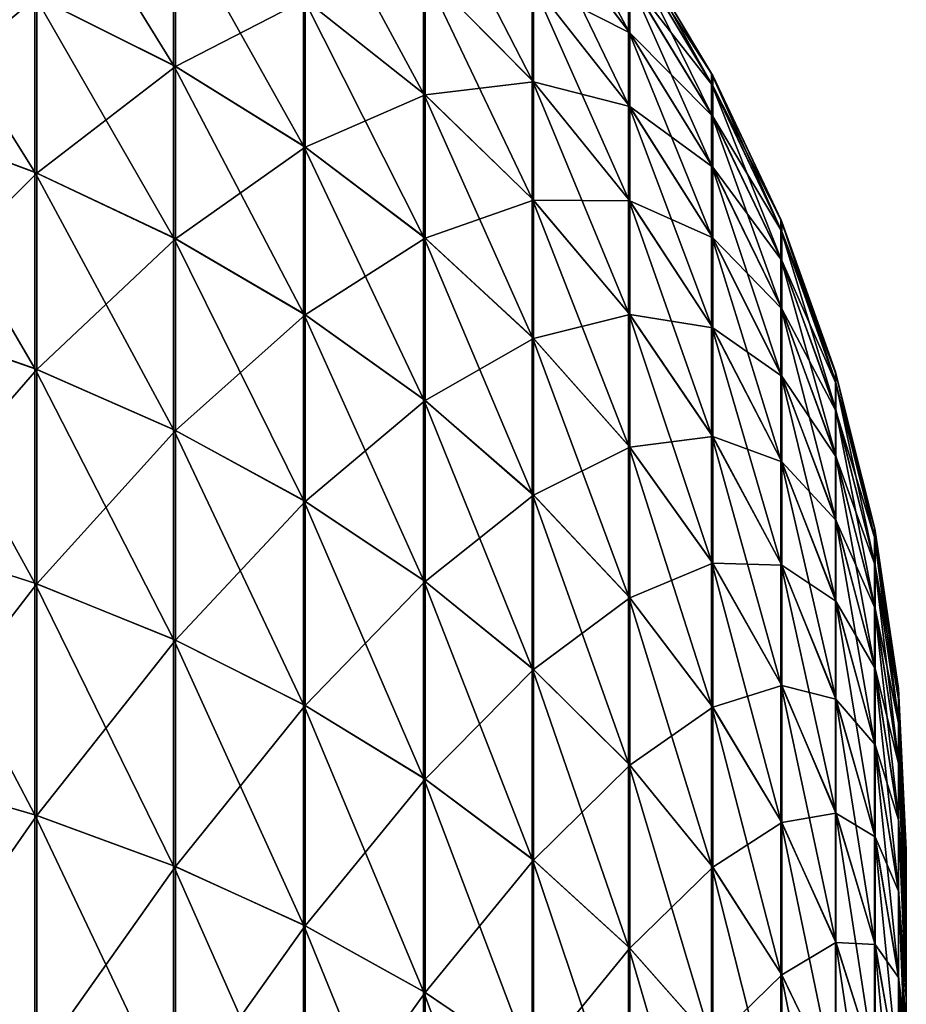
# Model space of a CAD drawing. Header units: metres. Extents: x -105 to 105, y -72 to 59.
# Tile 374 of 414: x 90.92 to 92, y 16.06 to 17.26. Entities that reach past the tile are written whole.
import ezdxf

# ---------------------------------------------------------------- set-up
doc = ezdxf.new("R2010")
doc.units = ezdxf.units.M
doc.layers.add('solid_509431_AD150_SW0001', color=7, linetype='CONTINUOUS')

msp = doc.modelspace()

# ---------------------------------------------------------------- linework, layer by layer
at = {"layer": 'solid_509431_AD150_SW0001'}
for points in [[(90.941063, 17.476713, -14.17482), (91.109673, 17.38802, -14.126826), (91.109673, 17.203457, -14.436595)], [(90.941063, 17.287886, -14.491747), (90.941063, 17.476713, -14.17482), (91.109673, 17.203457, -14.436595)], [(91.545273, 17.465496, -12.703375), (91.662392, 17.30991, -12.677412), (91.662392, 17.245275, -12.985956)], [(91.545273, 17.398188, -13.024687), (91.545273, 17.465496, -12.703375), (91.662392, 17.245275, -12.985956)], [(91.26757, 17.439318, -13.755995), (91.413239, 17.318588, -13.703039), (91.413239, 17.16926, -14.008451)], [(91.26757, 17.285204, -14.071191), (91.26757, 17.439318, -13.755995), (91.413239, 17.16926, -14.008451)], [(91.413239, 17.442175, -13.386347), (91.545273, 17.304571, -13.339102), (91.545273, 17.185354, -13.644597)], [(91.413239, 17.318588, -13.703039), (91.413239, 17.442175, -13.386347), (91.545273, 17.185354, -13.644597)], [(91.545273, 17.398188, -13.024687), (91.662392, 17.245275, -12.985956), (91.662392, 17.155378, -13.287878)], [(91.545273, 17.304571, -13.339102), (91.545273, 17.398188, -13.024687), (91.662392, 17.155378, -13.287878)], [(91.54702, 17.396166, 13.023981), (91.663918, 17.243095, 12.985219), (91.663918, 17.307713, 12.677052)], [(91.54702, 17.396166, 13.023981), (91.54702, 17.302597, 13.338268), (91.663918, 17.243095, 12.985219)], [(90.943489, 17.286669, 14.491288), (91.111954, 17.202049, 14.436003), (91.111954, 17.38661, 14.12627)], [(91.109673, 17.38802, -14.126826), (91.26757, 17.285204, -14.071191), (91.26757, 17.105585, -14.372661)], [(91.109673, 17.203457, -14.436595), (91.109673, 17.38802, -14.126826), (91.26757, 17.105585, -14.372661)], [(91.111954, 17.38661, 14.12627), (91.111954, 17.202049, 14.436003), (91.269699, 17.283606, 14.070527)], [(90.763374, 17.358057, -14.537586), (90.941063, 17.287886, -14.491747), (90.941063, 17.073532, -14.792056)], [(90.763374, 17.139679, -14.843534), (90.763374, 17.358057, -14.537586), (90.941063, 17.073532, -14.792056)], [(90.765907, 17.357042, 14.537265), (90.765907, 17.138643, 14.843153), (90.943489, 17.286669, 14.491288)], [(91.763474, 17.193485, -12.050002), (91.662392, 17.361958, -12.050002), (91.663918, 17.359671, 12.05)], [(91.763474, 17.181002, -12.350688), (91.662392, 17.361958, -12.050002), (91.763474, 17.193485, -12.050002)], [(91.662392, 17.348894, -12.364592), (91.662392, 17.361958, -12.050002), (91.763474, 17.181002, -12.350688)], [(91.763474, 17.193485, -12.050002), (91.663918, 17.359671, 12.05), (91.76384, 17.192793, 12.05)], [(91.663918, 17.346659, 12.3646), (91.76384, 17.192793, 12.05), (91.663918, 17.359671, 12.05)], [(91.662392, 17.348894, -12.364592), (91.763474, 17.181002, -12.350688), (91.763474, 17.14374, -12.649684)], [(91.662392, 17.30991, -12.677412), (91.662392, 17.348894, -12.364592), (91.763474, 17.14374, -12.649684)], [(91.663918, 17.346659, 12.3646), (91.764771, 17.191061, 12.05), (91.76384, 17.192793, 12.05)], [(91.663918, 17.346659, 12.3646), (91.764771, 17.178625, 12.350677), (91.764771, 17.191061, 12.05)], [(91.663918, 17.346659, 12.3646), (91.663918, 17.307713, 12.677052), (91.764771, 17.178625, 12.350677)], [(91.413239, 17.318588, -13.703039), (91.545273, 17.185354, -13.644597), (91.545273, 17.041306, -13.939213)], [(91.413239, 17.16926, -14.008451), (91.413239, 17.318588, -13.703039), (91.545273, 17.041306, -13.939213)], [(91.269699, 17.283606, 14.070527), (91.415184, 17.167488, 14.007687), (91.415184, 17.316797, 13.702271)], [(91.415184, 17.316797, 13.702271), (91.54702, 17.183397, 13.643756), (91.54702, 17.302597, 13.338268)], [(91.415184, 17.316797, 13.702271), (91.415184, 17.167488, 14.007687), (91.54702, 17.183397, 13.643756)], [(91.662392, 17.30991, -12.677412), (91.763474, 17.14374, -12.649684), (91.763474, 17.081961, -12.944592)], [(91.662392, 17.245275, -12.985956), (91.662392, 17.30991, -12.677412), (91.763474, 17.081961, -12.944592)], [(91.663918, 17.307713, 12.677052), (91.764771, 17.141401, 12.649299), (91.764771, 17.178625, 12.350677)], [(91.663918, 17.307713, 12.677052), (91.663918, 17.243095, 12.985219), (91.764771, 17.141401, 12.649299)], [(91.545273, 17.304571, -13.339102), (91.662392, 17.155378, -13.287878), (91.662392, 17.040899, -13.581234)], [(91.545273, 17.185354, -13.644597), (91.545273, 17.304571, -13.339102), (91.662392, 17.040899, -13.581234)], [(91.54702, 17.302597, 13.338268), (91.663918, 17.153252, 13.286998), (91.663918, 17.243095, 12.985219)], [(91.54702, 17.302597, 13.338268), (91.54702, 17.183397, 13.643756), (91.663918, 17.153252, 13.286998)], [(90.765907, 17.138643, 14.843153), (90.943489, 17.072308, 14.791521), (90.943489, 17.286669, 14.491288)], [(90.941063, 17.287886, -14.491747), (91.109673, 17.203457, -14.436595), (91.109673, 16.993946, -14.730121)], [(90.941063, 17.073532, -14.792056), (90.941063, 17.287886, -14.491747), (91.109673, 16.993946, -14.730121)], [(90.943489, 17.286669, 14.491288), (90.943489, 17.072308, 14.791521), (91.111954, 17.202049, 14.436003)], [(91.111954, 17.202049, 14.436003), (91.269699, 17.104, 14.371944), (91.269699, 17.283606, 14.070527)], [(91.26757, 17.285204, -14.071191), (91.413239, 17.16926, -14.008451), (91.413239, 16.995216, -14.300563)], [(91.26757, 17.105585, -14.372661), (91.26757, 17.285204, -14.071191), (91.413239, 16.995216, -14.300563)], [(91.269699, 17.283606, 14.070527), (91.269699, 17.104, 14.371944), (91.415184, 17.167488, 14.007687)], [(91.662392, 17.245275, -12.985956), (91.763474, 17.081961, -12.944592), (91.763474, 16.996038, -13.23317)], [(91.662392, 17.155378, -13.287878), (91.662392, 17.245275, -12.985956), (91.763474, 16.996038, -13.23317)], [(91.663918, 17.243095, 12.985219), (91.764771, 17.079645, 12.943828), (91.764771, 17.141401, 12.649299)], [(91.663918, 17.243095, 12.985219), (91.663918, 17.153252, 13.286998), (91.764771, 17.079645, 12.943828)], [(90.943489, 17.072308, 14.791521), (91.111954, 16.992542, 14.729438), (91.111954, 17.202049, 14.436003)], [(91.109673, 17.203457, -14.436595), (91.26757, 17.105585, -14.372661), (91.26757, 16.901688, -14.658324)], [(91.109673, 16.993946, -14.730121), (91.109673, 17.203457, -14.436595), (91.26757, 16.901688, -14.658324)], [(91.111954, 17.202049, 14.436003), (91.111954, 16.992542, 14.729438), (91.269699, 17.104, 14.371944)], [(91.545273, 17.185354, -13.644597), (91.662392, 17.040899, -13.581234), (91.662392, 16.902575, -13.864142)], [(91.545273, 17.041306, -13.939213), (91.545273, 17.185354, -13.644597), (91.662392, 16.902575, -13.864142)], [(91.763474, 17.193485, -12.050002), (91.76384, 17.192793, 12.05), (91.764771, 17.191061, 12.05)], [(91.847534, 17.015911, -12.050002), (91.763474, 17.193485, -12.050002), (91.764771, 17.191061, 12.05)], [(91.847534, 17.004034, -12.336034), (91.763474, 17.193485, -12.050002), (91.847534, 17.015911, -12.050002)], [(91.763474, 17.181002, -12.350688), (91.763474, 17.193485, -12.050002), (91.847534, 17.004034, -12.336034)], [(91.847534, 17.015911, -12.050002), (91.764771, 17.191061, 12.05), (91.847755, 17.015368, 12.05)], [(91.764771, 17.178625, 12.350677), (91.847755, 17.015368, 12.05), (91.764771, 17.191061, 12.05)], [(91.415184, 17.167488, 14.007687), (91.54702, 17.039375, 13.938355), (91.54702, 17.183397, 13.643756)], [(91.54702, 17.183397, 13.643756), (91.663918, 17.038795, 13.580327), (91.663918, 17.153252, 13.286998)], [(91.54702, 17.183397, 13.643756), (91.54702, 17.039375, 13.938355), (91.663918, 17.038795, 13.580327)], [(91.763474, 17.181002, -12.350688), (91.847534, 17.004034, -12.336034), (91.847534, 16.968588, -12.620457)], [(91.763474, 17.14374, -12.649684), (91.763474, 17.181002, -12.350688), (91.847534, 16.968588, -12.620457)], [(91.764771, 17.178625, 12.350677), (91.848587, 17.013371, 12.05), (91.847755, 17.015368, 12.05)], [(91.764771, 17.178625, 12.350677), (91.848587, 17.001541, 12.336003), (91.848587, 17.013371, 12.05)], [(91.764771, 17.178625, 12.350677), (91.764771, 17.141401, 12.649299), (91.848587, 17.001541, 12.336003)], [(91.269699, 17.104, 14.371944), (91.415184, 16.993467, 14.299729), (91.415184, 17.167488, 14.007687)], [(91.413239, 17.16926, -14.008451), (91.545273, 17.041306, -13.939213), (91.545273, 16.873413, -14.220997)], [(91.413239, 16.995216, -14.300563), (91.413239, 17.16926, -14.008451), (91.545273, 16.873413, -14.220997)], [(91.415184, 17.167488, 14.007687), (91.415184, 16.993467, 14.299729), (91.54702, 17.039375, 13.938355)], [(91.662392, 17.155378, -13.287878), (91.763474, 16.996038, -13.23317), (91.763474, 16.886618, -13.513561)], [(91.662392, 17.040899, -13.581234), (91.662392, 17.155378, -13.287878), (91.763474, 16.886618, -13.513561)], [(91.663918, 17.153252, 13.286998), (91.764771, 16.993778, 13.232251), (91.764771, 17.079645, 12.943828)], [(91.663918, 17.153252, 13.286998), (91.663918, 17.038795, 13.580327), (91.764771, 16.993778, 13.232251)], [(90.763374, 17.139679, -14.843534), (90.941063, 17.073532, -14.792056), (90.941063, 16.835049, -15.073638)], [(90.763374, 16.896719, -15.130401), (90.763374, 17.139679, -14.843534), (90.941063, 16.835049, -15.073638)], [(90.765907, 17.138643, 14.843153), (90.765907, 16.895729, 15.129961), (90.943489, 17.072308, 14.791521)], [(91.763474, 17.14374, -12.649684), (91.847534, 16.968588, -12.620457), (91.847534, 16.909822, -12.900991)], [(91.763474, 17.081961, -12.944592), (91.763474, 17.14374, -12.649684), (91.847534, 16.909822, -12.900991)], [(91.764771, 17.141401, 12.649299), (91.848587, 16.966135, 12.620052), (91.848587, 17.001541, 12.336003)], [(91.764771, 17.141401, 12.649299), (91.764771, 17.079645, 12.943828), (91.848587, 16.966135, 12.620052)], [(91.111954, 16.992542, 14.729438), (91.269699, 16.900118, 14.657501), (91.269699, 17.104, 14.371944)], [(91.26757, 17.105585, -14.372661), (91.413239, 16.995216, -14.300563), (91.413239, 16.797647, -14.577359)], [(91.26757, 16.901688, -14.658324), (91.26757, 17.105585, -14.372661), (91.413239, 16.797647, -14.577359)], [(91.269699, 17.104, 14.371944), (91.269699, 16.900118, 14.657501), (91.415184, 16.993467, 14.299729)], [(91.763474, 17.081961, -12.944592), (91.847534, 16.909822, -12.900991), (91.847534, 16.828087, -13.175505)], [(91.763474, 16.996038, -13.23317), (91.763474, 17.081961, -12.944592), (91.847534, 16.828087, -13.175505)], [(91.764771, 17.079645, 12.943828), (91.848587, 16.907393, 12.900208), (91.848587, 16.966135, 12.620052)], [(91.764771, 17.079645, 12.943828), (91.764771, 16.993778, 13.232251), (91.848587, 16.907393, 12.900208)], [(90.765907, 16.895729, 15.129961), (90.943489, 16.833883, 15.073028), (90.943489, 17.072308, 14.791521)], [(90.941063, 17.073532, -14.792056), (91.109673, 16.993946, -14.730121), (91.109673, 16.760849, -15.005342)], [(90.941063, 16.835049, -15.073638), (90.941063, 17.073532, -14.792056), (91.109673, 16.760849, -15.005342)], [(90.943489, 17.072308, 14.791521), (90.943489, 16.833883, 15.073028), (91.111954, 16.992542, 14.729438)], [(91.415184, 16.993467, 14.299729), (91.54702, 16.871519, 14.220057), (91.54702, 17.039375, 13.938355)], [(91.545273, 17.041306, -13.939213), (91.662392, 16.902575, -13.864142), (91.662392, 16.741354, -14.13473)], [(91.545273, 16.873413, -14.220997), (91.545273, 17.041306, -13.939213), (91.662392, 16.741354, -14.13473)], [(91.54702, 17.039375, 13.938355), (91.663918, 16.900505, 13.863203), (91.663918, 17.038795, 13.580327)], [(91.54702, 17.039375, 13.938355), (91.54702, 16.871519, 14.220057), (91.663918, 16.900505, 13.863203)], [(91.662392, 17.040899, -13.581234), (91.763474, 16.886618, -13.513561), (91.763474, 16.754406, -13.783966)], [(91.662392, 16.902575, -13.864142), (91.662392, 17.040899, -13.581234), (91.763474, 16.754406, -13.783966)], [(91.663918, 17.038795, 13.580327), (91.764771, 16.884386, 13.512598), (91.764771, 16.993778, 13.232251)], [(91.663918, 17.038795, 13.580327), (91.663918, 16.900505, 13.863203), (91.764771, 16.884386, 13.512598)], [(91.847534, 17.015911, -12.050002), (91.847755, 17.015368, 12.05), (91.848587, 17.013371, 12.05)], [(91.913765, 16.830946, -12.050002), (91.847534, 17.015911, -12.050002), (91.848587, 17.013371, 12.05)], [(91.913765, 16.8197, -12.320768), (91.847534, 17.015911, -12.050002), (91.913765, 16.830946, -12.050002)], [(91.847534, 17.004034, -12.336034), (91.847534, 17.015911, -12.050002), (91.913765, 16.8197, -12.320768)], [(91.913765, 16.830946, -12.050002), (91.848587, 17.013371, 12.05), (91.913879, 16.83057, 12.05)], [(91.848587, 17.001541, 12.336003), (91.913879, 16.83057, 12.05), (91.848587, 17.013371, 12.05)], [(91.109673, 16.993946, -14.730121), (91.26757, 16.901688, -14.658324), (91.26757, 16.674835, -14.926172)], [(91.109673, 16.760849, -15.005342), (91.109673, 16.993946, -14.730121), (91.26757, 16.674835, -14.926172)], [(91.413239, 16.995216, -14.300563), (91.545273, 16.873413, -14.220997), (91.545273, 16.682829, -14.488007)], [(91.413239, 16.797647, -14.577359), (91.413239, 16.995216, -14.300563), (91.545273, 16.682829, -14.488007)], [(91.763474, 16.996038, -13.23317), (91.847534, 16.828087, -13.175505), (91.847534, 16.723999, -13.44223)], [(91.763474, 16.886618, -13.513561), (91.763474, 16.996038, -13.23317), (91.847534, 16.723999, -13.44223)], [(91.764771, 16.993778, 13.232251), (91.848587, 16.825716, 13.174555), (91.848587, 16.907393, 12.900208)], [(91.764771, 16.993778, 13.232251), (91.764771, 16.884386, 13.512598), (91.848587, 16.825716, 13.174555)], [(91.847534, 17.004034, -12.336034), (91.913765, 16.8197, -12.320768), (91.913765, 16.786148, -12.590013)], [(91.847534, 16.968588, -12.620457), (91.847534, 17.004034, -12.336034), (91.913765, 16.786148, -12.590013)], [(91.848587, 17.001541, 12.336003), (91.914566, 16.828314, 12.05), (91.913879, 16.83057, 12.05)], [(91.848587, 17.001541, 12.336003), (91.914566, 16.817118, 12.320721), (91.914566, 16.828314, 12.05)], [(91.848587, 17.001541, 12.336003), (91.848587, 16.966135, 12.620052), (91.914566, 16.817118, 12.320721)], [(90.943489, 16.833883, 15.073028), (91.111954, 16.759518, 15.004569), (91.111954, 16.992542, 14.729438)], [(91.111954, 16.992542, 14.729438), (91.111954, 16.759518, 15.004569), (91.269699, 16.900118, 14.657501)], [(91.269699, 16.900118, 14.657501), (91.415184, 16.795925, 14.576406), (91.415184, 16.993467, 14.299729)], [(91.415184, 16.993467, 14.299729), (91.415184, 16.795925, 14.576406), (91.54702, 16.871519, 14.220057)], [(91.847534, 16.968588, -12.620457), (91.913765, 16.786148, -12.590013), (91.913765, 16.730516, -12.855577)], [(91.847534, 16.909822, -12.900991), (91.847534, 16.968588, -12.620457), (91.913765, 16.730516, -12.855577)], [(91.848587, 16.966135, 12.620052), (91.914566, 16.783602, 12.589593), (91.914566, 16.817118, 12.320721)], [(91.848587, 16.966135, 12.620052), (91.848587, 16.907393, 12.900208), (91.914566, 16.783602, 12.589593)], [(91.111954, 16.759518, 15.004569), (91.269699, 16.673349, 14.925245), (91.269699, 16.900118, 14.657501)], [(91.26757, 16.901688, -14.658324), (91.413239, 16.797647, -14.577359), (91.413239, 16.577837, -14.836893)], [(91.26757, 16.674835, -14.926172), (91.26757, 16.901688, -14.658324), (91.413239, 16.577837, -14.836893)], [(91.269699, 16.900118, 14.657501), (91.269699, 16.673349, 14.925245), (91.415184, 16.795925, 14.576406)], [(91.54702, 16.871519, 14.220057), (91.663918, 16.739328, 14.133693), (91.663918, 16.900505, 13.863203)], [(91.662392, 16.902575, -13.864142), (91.763474, 16.754406, -13.783966), (91.763474, 16.600311, -14.042595)], [(91.662392, 16.741354, -14.13473), (91.662392, 16.902575, -13.864142), (91.763474, 16.600311, -14.042595)], [(91.663918, 16.900505, 13.863203), (91.764771, 16.752218, 13.782953), (91.764771, 16.884386, 13.512598)], [(91.663918, 16.900505, 13.863203), (91.663918, 16.739328, 14.133693), (91.764771, 16.752218, 13.782953)], [(91.847534, 16.909822, -12.900991), (91.913765, 16.730516, -12.855577), (91.913765, 16.653145, -13.11544)], [(91.847534, 16.828087, -13.175505), (91.847534, 16.909822, -12.900991), (91.913765, 16.653145, -13.11544)], [(91.848587, 16.907393, 12.900208), (91.914566, 16.727999, 12.854778), (91.914566, 16.783602, 12.589593)], [(91.848587, 16.907393, 12.900208), (91.848587, 16.825716, 13.174555), (91.914566, 16.727999, 12.854778)], [(90.763374, 16.896719, -15.130401), (90.941063, 16.835049, -15.073638), (90.941063, 16.574131, -15.334612)], [(90.763374, 16.630903, -15.396274), (90.763374, 16.896719, -15.130401), (90.941063, 16.574131, -15.334612)], [(90.765907, 16.895729, 15.129961), (90.765907, 16.629961, 15.395729), (90.943489, 16.833883, 15.073028)], [(91.763474, 16.886618, -13.513561), (91.847534, 16.723999, -13.44223), (91.847534, 16.59823, -13.699456)], [(91.763474, 16.754406, -13.783966), (91.763474, 16.886618, -13.513561), (91.847534, 16.59823, -13.699456)], [(91.764771, 16.884386, 13.512598), (91.848587, 16.721663, 13.44122), (91.848587, 16.825716, 13.174555)], [(91.764771, 16.884386, 13.512598), (91.764771, 16.752218, 13.782953), (91.848587, 16.721663, 13.44122)], [(91.415184, 16.795925, 14.576406), (91.54702, 16.680971, 14.486933), (91.54702, 16.871519, 14.220057)], [(91.545273, 16.873413, -14.220997), (91.662392, 16.741354, -14.13473), (91.662392, 16.558344, -14.39113)], [(91.545273, 16.682829, -14.488007), (91.545273, 16.873413, -14.220997), (91.662392, 16.558344, -14.39113)], [(91.54702, 16.871519, 14.220057), (91.54702, 16.680971, 14.486933), (91.663918, 16.739328, 14.133693)], [(90.765907, 16.629961, 15.395729), (90.943489, 16.573027, 15.333883), (90.943489, 16.833883, 15.073028)], [(90.941063, 16.835049, -15.073638), (91.109673, 16.760849, -15.005342), (91.109673, 16.505825, -15.260422)], [(90.941063, 16.574131, -15.334612), (90.941063, 16.835049, -15.073638), (91.109673, 16.505825, -15.260422)], [(90.943489, 16.833883, 15.073028), (90.943489, 16.573027, 15.333883), (91.111954, 16.759518, 15.004569)], [(91.847534, 16.828087, -13.175505), (91.913765, 16.653145, -13.11544), (91.913765, 16.554611, -13.367931)], [(91.847534, 16.723999, -13.44223), (91.847534, 16.828087, -13.175505), (91.913765, 16.554611, -13.367931)], [(91.913765, 16.830946, -12.050002), (91.913879, 16.83057, 12.05), (91.914566, 16.828314, 12.05)], [(91.961533, 16.640373, -12.050002), (91.913765, 16.830946, -12.050002), (91.914566, 16.828314, 12.05)], [(91.961533, 16.629782, -12.305041), (91.913765, 16.830946, -12.050002), (91.961533, 16.640373, -12.050002)], [(91.913765, 16.8197, -12.320768), (91.913765, 16.830946, -12.050002), (91.961533, 16.629782, -12.305041)], [(91.961533, 16.640373, -12.050002), (91.914566, 16.828314, 12.05), (91.961571, 16.640181, 12.05)], [(91.914566, 16.817118, 12.320721), (91.961571, 16.640181, 12.05), (91.914566, 16.828314, 12.05)], [(91.848587, 16.825716, 13.174555), (91.914566, 16.650686, 13.114467), (91.914566, 16.727999, 12.854778)], [(91.848587, 16.825716, 13.174555), (91.848587, 16.721663, 13.44122), (91.914566, 16.650686, 13.114467)], [(91.913765, 16.8197, -12.320768), (91.961533, 16.629782, -12.305041), (91.961533, 16.598177, -12.558646)], [(91.913765, 16.786148, -12.590013), (91.913765, 16.8197, -12.320768), (91.961533, 16.598177, -12.558646)], [(91.914566, 16.817118, 12.320721), (91.962067, 16.637676, 12.05), (91.961571, 16.640181, 12.05)], [(91.914566, 16.817118, 12.320721), (91.962067, 16.627131, 12.304978), (91.962067, 16.637676, 12.05)], [(91.914566, 16.817118, 12.320721), (91.914566, 16.783602, 12.589593), (91.962067, 16.627131, 12.304978)], [(91.269699, 16.673349, 14.925245), (91.415184, 16.57621, 14.835822), (91.415184, 16.795925, 14.576406)], [(91.413239, 16.797647, -14.577359), (91.545273, 16.682829, -14.488007), (91.545273, 16.470791, -14.738365)], [(91.413239, 16.577837, -14.836893), (91.413239, 16.797647, -14.577359), (91.545273, 16.470791, -14.738365)], [(91.415184, 16.795925, 14.576406), (91.415184, 16.57621, 14.835822), (91.54702, 16.680971, 14.486933)], [(91.913765, 16.786148, -12.590013), (91.961533, 16.598177, -12.558646), (91.961533, 16.545778, -12.808785)], [(91.913765, 16.730516, -12.855577), (91.913765, 16.786148, -12.590013), (91.961533, 16.545778, -12.808785)], [(91.914566, 16.783602, 12.589593), (91.962067, 16.595566, 12.558215), (91.962067, 16.627131, 12.304978)], [(91.914566, 16.783602, 12.589593), (91.914566, 16.727999, 12.854778), (91.962067, 16.595566, 12.558215)], [(90.943489, 16.573027, 15.333883), (91.111954, 16.504568, 15.259518), (91.111954, 16.759518, 15.004569)], [(91.109673, 16.760849, -15.005342), (91.26757, 16.674835, -14.926172), (91.26757, 16.426641, -15.174418)], [(91.109673, 16.505825, -15.260422), (91.109673, 16.760849, -15.005342), (91.26757, 16.426641, -15.174418)], [(91.111954, 16.759518, 15.004569), (91.111954, 16.504568, 15.259518), (91.269699, 16.673349, 14.925245)], [(91.763474, 16.754406, -13.783966), (91.847534, 16.59823, -13.699456), (91.847534, 16.451647, -13.94548)], [(91.763474, 16.600311, -14.042595), (91.763474, 16.754406, -13.783966), (91.847534, 16.451647, -13.94548)], [(91.663918, 16.739328, 14.133693), (91.764771, 16.598175, 14.041471), (91.764771, 16.752218, 13.782953)], [(91.764771, 16.752218, 13.782953), (91.848587, 16.595943, 13.698382), (91.848587, 16.721663, 13.44122)], [(91.764771, 16.752218, 13.782953), (91.764771, 16.598175, 14.041471), (91.848587, 16.595943, 13.698382)], [(91.54702, 16.680971, 14.486933), (91.663918, 16.556366, 14.389948), (91.663918, 16.739328, 14.133693)], [(91.662392, 16.741354, -14.13473), (91.763474, 16.600311, -14.042595), (91.763474, 16.425388, -14.287663)], [(91.662392, 16.558344, -14.39113), (91.662392, 16.741354, -14.13473), (91.763474, 16.425388, -14.287663)], [(91.663918, 16.739328, 14.133693), (91.663918, 16.556366, 14.389948), (91.764771, 16.598175, 14.041471)], [(91.913765, 16.730516, -12.855577), (91.961533, 16.545778, -12.808785), (91.961533, 16.4729, -13.053555)], [(91.913765, 16.653145, -13.11544), (91.913765, 16.730516, -12.855577), (91.961533, 16.4729, -13.053555)], [(91.847534, 16.723999, -13.44223), (91.913765, 16.554611, -13.367931), (91.913765, 16.435555, -13.61143)], [(91.847534, 16.59823, -13.699456), (91.847534, 16.723999, -13.44223), (91.913765, 16.435555, -13.61143)], [(91.848587, 16.721663, 13.44122), (91.914566, 16.552193, 13.366884), (91.914566, 16.650686, 13.114467)], [(91.848587, 16.721663, 13.44122), (91.848587, 16.595943, 13.698382), (91.914566, 16.552193, 13.366884)], [(91.914566, 16.727999, 12.854778), (91.962067, 16.543194, 12.80798), (91.962067, 16.595566, 12.558215)], [(91.914566, 16.727999, 12.854778), (91.914566, 16.650686, 13.114467), (91.962067, 16.543194, 12.80798)], [(91.545273, 16.682829, -14.488007), (91.662392, 16.558344, -14.39113), (91.662392, 16.354729, -14.63154)], [(91.545273, 16.470791, -14.738365), (91.545273, 16.682829, -14.488007), (91.662392, 16.354729, -14.63154)], [(91.111954, 16.504568, 15.259518), (91.269699, 16.425245, 15.173349), (91.269699, 16.673349, 14.925245)], [(91.26757, 16.674835, -14.926172), (91.413239, 16.577837, -14.836893), (91.413239, 16.337347, -15.077434)], [(91.26757, 16.426641, -15.174418), (91.26757, 16.674835, -14.926172), (91.413239, 16.337347, -15.077434)], [(91.269699, 16.673349, 14.925245), (91.269699, 16.425245, 15.173349), (91.415184, 16.57621, 14.835822)], [(91.415184, 16.57621, 14.835822), (91.54702, 16.469038, 14.737164), (91.54702, 16.680971, 14.486933)], [(91.54702, 16.680971, 14.486933), (91.54702, 16.469038, 14.737164), (91.663918, 16.556366, 14.389948)], [(91.913765, 16.653145, -13.11544), (91.961533, 16.4729, -13.053555), (91.961533, 16.380091, -13.29138)], [(91.913765, 16.554611, -13.367931), (91.913765, 16.653145, -13.11544), (91.961533, 16.380091, -13.29138)], [(91.914566, 16.650686, 13.114467), (91.962067, 16.470379, 13.052567), (91.962067, 16.543194, 12.80798)], [(91.914566, 16.650686, 13.114467), (91.914566, 16.552193, 13.366884), (91.962067, 16.470379, 13.052567)], [(91.961533, 16.640373, -12.050002), (91.962067, 16.637676, 12.05), (91.990372, 16.446033, 12.05)], [(91.990372, 16.446033, -12.050002), (91.961533, 16.640373, -12.050002), (91.990372, 16.446033, 12.05)], [(91.961533, 16.640373, -12.050002), (91.961571, 16.640181, 12.05), (91.962067, 16.637676, 12.05)], [(91.990372, 16.436108, -12.289003), (91.961533, 16.640373, -12.050002), (91.990372, 16.446033, -12.050002)], [(91.961533, 16.629782, -12.305041), (91.961533, 16.640373, -12.050002), (91.990372, 16.436108, -12.289003)], [(91.962067, 16.627131, 12.304978), (91.990372, 16.446033, 12.05), (91.962067, 16.637676, 12.05)], [(90.763374, 16.630903, -15.396274), (90.941063, 16.574131, -15.334612), (90.941063, 16.292536, -15.573146)], [(90.763374, 16.344023, -15.639286), (90.763374, 16.630903, -15.396274), (90.941063, 16.292536, -15.573146)], [(90.765907, 16.629961, 15.395729), (90.765907, 16.343153, 15.638643), (90.943489, 16.573027, 15.333883)], [(91.961533, 16.629782, -12.305041), (91.990372, 16.436108, -12.289003), (91.990372, 16.406492, -12.52666)], [(91.961533, 16.598177, -12.558646), (91.961533, 16.629782, -12.305041), (91.990372, 16.406492, -12.52666)], [(91.962067, 16.627131, 12.304978), (91.990639, 16.443298, 12.05), (91.990372, 16.446033, 12.05)], [(91.962067, 16.627131, 12.304978), (91.990639, 16.433416, 12.288927), (91.990639, 16.443298, 12.05)], [(91.962067, 16.627131, 12.304978), (91.962067, 16.595566, 12.558215), (91.990639, 16.433416, 12.288927)], [(91.763474, 16.600311, -14.042595), (91.847534, 16.451647, -13.94548), (91.847534, 16.28525, -14.178605)], [(91.763474, 16.425388, -14.287663), (91.763474, 16.600311, -14.042595), (91.847534, 16.28525, -14.178605)], [(91.663918, 16.556366, 14.389948), (91.764771, 16.423309, 14.286386), (91.764771, 16.598175, 14.041471)], [(91.764771, 16.598175, 14.041471), (91.848587, 16.449419, 13.944284), (91.848587, 16.595943, 13.698382)], [(91.764771, 16.598175, 14.041471), (91.764771, 16.423309, 14.286386), (91.848587, 16.449419, 13.944284)], [(91.847534, 16.59823, -13.699456), (91.913765, 16.435555, -13.61143), (91.913765, 16.296793, -13.844324)], [(91.847534, 16.451647, -13.94548), (91.847534, 16.59823, -13.699456), (91.913765, 16.296793, -13.844324)], [(91.848587, 16.595943, 13.698382), (91.914566, 16.433191, 13.610305), (91.914566, 16.552193, 13.366884)], [(91.848587, 16.595943, 13.698382), (91.848587, 16.449419, 13.944284), (91.914566, 16.433191, 13.610305)], [(91.961533, 16.598177, -12.558646), (91.990372, 16.406492, -12.52666), (91.990372, 16.357389, -12.761068)], [(91.961533, 16.545778, -12.808785), (91.961533, 16.598177, -12.558646), (91.990372, 16.357389, -12.761068)], [(91.962067, 16.595566, 12.558215), (91.990639, 16.403837, 12.526221), (91.990639, 16.433416, 12.288927)], [(91.962067, 16.595566, 12.558215), (91.962067, 16.543194, 12.80798), (91.990639, 16.403837, 12.526221)], [(91.269699, 16.425245, 15.173349), (91.415184, 16.335823, 15.07621), (91.415184, 16.57621, 14.835822)], [(91.413239, 16.577837, -14.836893), (91.545273, 16.470791, -14.738365), (91.545273, 16.238804, -14.970402)], [(91.413239, 16.337347, -15.077434), (91.413239, 16.577837, -14.836893), (91.545273, 16.238804, -14.970402)], [(91.415184, 16.57621, 14.835822), (91.415184, 16.335823, 15.07621), (91.54702, 16.469038, 14.737164)], [(90.765907, 16.343153, 15.638643), (90.943489, 16.291521, 15.572307), (90.943489, 16.573027, 15.333883)], [(90.941063, 16.574131, -15.334612), (91.109673, 16.505825, -15.260422), (91.109673, 16.230591, -15.493568)], [(90.941063, 16.292536, -15.573146), (90.941063, 16.574131, -15.334612), (91.109673, 16.230591, -15.493568)], [(90.943489, 16.573027, 15.333883), (90.943489, 16.291521, 15.572307), (91.111954, 16.504568, 15.259518)], [(91.54702, 16.469038, 14.737164), (91.663918, 16.352865, 14.630219), (91.663918, 16.556366, 14.389948)], [(91.662392, 16.558344, -14.39113), (91.763474, 16.425388, -14.287663), (91.763474, 16.230774, -14.517448)], [(91.662392, 16.354729, -14.63154), (91.662392, 16.558344, -14.39113), (91.763474, 16.230774, -14.517448)], [(91.663918, 16.556366, 14.389948), (91.663918, 16.352865, 14.630219), (91.764771, 16.423309, 14.286386)], [(91.913765, 16.554611, -13.367931), (91.961533, 16.380091, -13.29138), (91.961533, 16.267948, -13.520735)], [(91.913765, 16.435555, -13.61143), (91.913765, 16.554611, -13.367931), (91.961533, 16.267948, -13.520735)], [(91.914566, 16.552193, 13.366884), (91.962067, 16.377611, 13.290306), (91.962067, 16.470379, 13.052567)], [(91.914566, 16.552193, 13.366884), (91.914566, 16.433191, 13.610305), (91.962067, 16.377611, 13.290306)], [(91.961533, 16.545778, -12.808785), (91.990372, 16.357389, -12.761068), (91.990372, 16.289093, -12.990446)], [(91.961533, 16.4729, -13.053555), (91.961533, 16.545778, -12.808785), (91.990372, 16.289093, -12.990446)], [(91.962067, 16.543194, 12.80798), (91.990639, 16.354765, 12.760262), (91.990639, 16.403837, 12.526221)], [(91.962067, 16.543194, 12.80798), (91.962067, 16.470379, 13.052567), (91.990639, 16.354765, 12.760262)], [(90.943489, 16.291521, 15.572307), (91.111954, 16.229437, 15.492541), (91.111954, 16.504568, 15.259518)], [(91.109673, 16.505825, -15.260422), (91.26757, 16.426641, -15.174418), (91.26757, 16.158781, -15.40132)], [(91.109673, 16.230591, -15.493568), (91.109673, 16.505825, -15.260422), (91.26757, 16.158781, -15.40132)], [(91.111954, 16.504568, 15.259518), (91.111954, 16.229437, 15.492541), (91.269699, 16.425245, 15.173349)], [(91.415184, 16.335823, 15.07621), (91.54702, 16.237164, 14.969038), (91.54702, 16.469038, 14.737164)], [(91.545273, 16.470791, -14.738365), (91.662392, 16.354729, -14.63154), (91.662392, 16.131962, -14.854356)], [(91.545273, 16.238804, -14.970402), (91.545273, 16.470791, -14.738365), (91.662392, 16.131962, -14.854356)], [(91.54702, 16.469038, 14.737164), (91.54702, 16.237164, 14.969038), (91.663918, 16.352865, 14.630219)], [(91.961533, 16.4729, -13.053555), (91.990372, 16.289093, -12.990446), (91.990372, 16.20212, -13.213315)], [(91.961533, 16.380091, -13.29138), (91.961533, 16.4729, -13.053555), (91.990372, 16.20212, -13.213315)], [(91.962067, 16.470379, 13.052567), (91.990639, 16.286531, 12.989452), (91.990639, 16.354765, 12.760262)], [(91.962067, 16.470379, 13.052567), (91.962067, 16.377611, 13.290306), (91.990639, 16.286531, 12.989452)], [(91.764771, 16.423309, 14.286386), (91.848587, 16.283087, 14.177246), (91.848587, 16.449419, 13.944284)], [(91.847534, 16.451647, -13.94548), (91.913765, 16.296793, -13.844324), (91.913765, 16.139277, -14.065007)], [(91.847534, 16.28525, -14.178605), (91.847534, 16.451647, -13.94548), (91.913765, 16.139277, -14.065007)], [(91.848587, 16.449419, 13.944284), (91.914566, 16.294495, 13.843068), (91.914566, 16.433191, 13.610305)], [(91.848587, 16.449419, 13.944284), (91.848587, 16.283087, 14.177246), (91.914566, 16.294495, 13.843068)], [(91.990372, 16.446033, -12.050002), (92, 16.25, 12.05), (92, 16.25, -12.050002)], [(91.990372, 16.446033, -12.050002), (91.990639, 16.443298, 12.05), (92, 16.25, 12.05)], [(91.990372, 16.446033, -12.050002), (92, 16.25, -12.050002), (92, 16.247187, -12.172854)], [(91.990372, 16.436108, -12.289003), (91.990372, 16.446033, -12.050002), (92, 16.247187, -12.172854)], [(91.990372, 16.446033, -12.050002), (91.990372, 16.446033, 12.05), (91.990639, 16.443298, 12.05)], [(91.990639, 16.433416, 12.288927), (92, 16.25, 12.05), (91.990639, 16.443298, 12.05)], [(91.913765, 16.435555, -13.61143), (91.961533, 16.267948, -13.520735), (91.961533, 16.137247, -13.740102)], [(91.913765, 16.296793, -13.844324), (91.913765, 16.435555, -13.61143), (91.961533, 16.137247, -13.740102)], [(91.914566, 16.433191, 13.610305), (91.962067, 16.265532, 13.519571), (91.962067, 16.377611, 13.290306)], [(91.914566, 16.433191, 13.610305), (91.914566, 16.294495, 13.843068), (91.962067, 16.265532, 13.519571)], [(91.990372, 16.436108, -12.289003), (92, 16.247187, -12.172854), (92, 16.238726, -12.29593)], [(91.990372, 16.436108, -12.289003), (92, 16.238726, -12.29593), (92, 16.224606, -12.419024)], [(91.990372, 16.406492, -12.52666), (91.990372, 16.436108, -12.289003), (92, 16.224606, -12.419024)], [(91.990639, 16.433416, 12.288927), (92, 16.238855, 12.295031), (92, 16.247236, 12.17237)], [(91.990639, 16.433416, 12.288927), (91.990639, 16.403837, 12.526221), (92, 16.238855, 12.295031)], [(91.990639, 16.433416, 12.288927), (92, 16.247236, 12.17237), (92, 16.25, 12.05)], [(91.111954, 16.229437, 15.492541), (91.269699, 16.157501, 15.400117), (91.269699, 16.425245, 15.173349)], [(91.26757, 16.426641, -15.174418), (91.413239, 16.337347, -15.077434), (91.413239, 16.077801, -15.297291)], [(91.26757, 16.158781, -15.40132), (91.26757, 16.426641, -15.174418), (91.413239, 16.077801, -15.297291)], [(91.269699, 16.425245, 15.173349), (91.269699, 16.157501, 15.400117), (91.415184, 16.335823, 15.07621)], [(91.663918, 16.352865, 14.630219), (91.764771, 16.228815, 14.516024), (91.764771, 16.423309, 14.286386)], [(91.763474, 16.425388, -14.287663), (91.847534, 16.28525, -14.178605), (91.847534, 16.100119, -14.397191)], [(91.763474, 16.230774, -14.517448), (91.763474, 16.425388, -14.287663), (91.847534, 16.100119, -14.397191)], [(91.764771, 16.423309, 14.286386), (91.764771, 16.228815, 14.516024), (91.848587, 16.283087, 14.177246)], [(91.990372, 16.406492, -12.52666), (92, 16.224606, -12.419024), (92, 16.204803, -12.541785)], [(91.990372, 16.406492, -12.52666), (92, 16.204803, -12.541785), (92, 16.179304, -12.663776)], [(91.990372, 16.357389, -12.761068), (91.990372, 16.406492, -12.52666), (92, 16.179304, -12.663776)], [(91.990639, 16.403837, 12.526221), (92, 16.205111, 12.540305), (92, 16.224831, 12.417788)], [(91.990639, 16.403837, 12.526221), (91.990639, 16.354765, 12.760262), (92, 16.205111, 12.540305)], [(91.990639, 16.403837, 12.526221), (92, 16.224831, 12.417788), (92, 16.238855, 12.295031)], [(91.961533, 16.380091, -13.29138), (91.990372, 16.20212, -13.213315), (91.990372, 16.097031, -13.428247)], [(91.961533, 16.267948, -13.520735), (91.961533, 16.380091, -13.29138), (91.990372, 16.097031, -13.428247)], [(91.962067, 16.377611, 13.290306), (91.990639, 16.199606, 13.212225), (91.990639, 16.286531, 12.989452)], [(91.962067, 16.377611, 13.290306), (91.962067, 16.265532, 13.519571), (91.990639, 16.199606, 13.212225)], [(91.54702, 16.237164, 14.969038), (91.663918, 16.13022, 14.852866), (91.663918, 16.352865, 14.630219)], [(91.662392, 16.354729, -14.63154), (91.763474, 16.230774, -14.517448), (91.763474, 16.017851, -14.730417)], [(91.662392, 16.131962, -14.854356), (91.662392, 16.354729, -14.63154), (91.763474, 16.017851, -14.730417)], [(91.663918, 16.352865, 14.630219), (91.663918, 16.13022, 14.852866), (91.764771, 16.228815, 14.516024)], [(91.990372, 16.357389, -12.761068), (92, 16.179304, -12.663776), (92, 16.14813, -12.784687)], [(91.990372, 16.357389, -12.761068), (92, 16.14813, -12.784687), (92, 16.111319, -12.904223)], [(91.990372, 16.289093, -12.990446), (91.990372, 16.357389, -12.761068), (92, 16.111319, -12.904223)], [(91.990639, 16.354765, 12.760262), (92, 16.148575, 12.783072), (92, 16.179684, 12.662169)], [(91.990639, 16.354765, 12.760262), (91.990639, 16.286531, 12.989452), (92, 16.148575, 12.783072)], [(91.990639, 16.354765, 12.760262), (92, 16.179684, 12.662169), (92, 16.205111, 12.540305)], [(90.763374, 16.344023, -15.639286), (90.941063, 16.292536, -15.573146), (90.941063, 15.992174, -15.787583)], [(90.763374, 16.038021, -15.85775), (90.763374, 16.344023, -15.639286), (90.941063, 15.992174, -15.787583)], [(90.765907, 16.343153, 15.638643), (90.765907, 16.037266, 15.857042), (90.943489, 16.291521, 15.572307)], [(91.269699, 16.157501, 15.400117), (91.415184, 16.076405, 15.295925), (91.415184, 16.335823, 15.07621)], [(91.413239, 16.337347, -15.077434), (91.545273, 16.238804, -14.970402), (91.545273, 15.988434, -15.182487)], [(91.413239, 16.077801, -15.297291), (91.413239, 16.337347, -15.077434), (91.545273, 15.988434, -15.182487)], [(91.415184, 16.335823, 15.07621), (91.415184, 16.076405, 15.295925), (91.54702, 16.237164, 14.969038)], [(90.765907, 16.037266, 15.857042), (90.943489, 15.991288, 15.78667), (90.943489, 16.291521, 15.572307)], [(90.941063, 16.292536, -15.573146), (91.109673, 16.230591, -15.493568), (91.109673, 15.937012, -15.703162)], [(90.941063, 15.992174, -15.787583), (90.941063, 16.292536, -15.573146), (91.109673, 15.937012, -15.703162)], [(90.943489, 16.291521, 15.572307), (90.943489, 15.991288, 15.78667), (91.111954, 16.229437, 15.492541)], [(91.848587, 16.283087, 14.177246), (91.914566, 16.137051, 14.063582), (91.914566, 16.294495, 13.843068)], [(91.913765, 16.296793, -13.844324), (91.961533, 16.137247, -13.740102), (91.961533, 15.98888, -13.947967)], [(91.913765, 16.139277, -14.065007), (91.913765, 16.296793, -13.844324), (91.961533, 15.98888, -13.947967)], [(91.914566, 16.294495, 13.843068), (91.962067, 16.134899, 13.738799), (91.962067, 16.265532, 13.519571)], [(91.914566, 16.294495, 13.843068), (91.914566, 16.137051, 14.063582), (91.962067, 16.134899, 13.738799)], [(91.990372, 16.289093, -12.990446), (92, 16.111319, -12.904223), (92, 16.068974, -13.022012)], [(91.990372, 16.20212, -13.213315), (91.990372, 16.289093, -12.990446), (92, 16.068974, -13.022012)], [(91.764771, 16.228815, 14.516024), (91.848587, 16.098085, 14.395678), (91.848587, 16.283087, 14.177246)], [(91.847534, 16.28525, -14.178605), (91.913765, 16.139277, -14.065007), (91.913765, 15.964026, -14.271928)], [(91.847534, 16.100119, -14.397191), (91.847534, 16.28525, -14.178605), (91.913765, 15.964026, -14.271928)], [(91.848587, 16.283087, 14.177246), (91.848587, 16.098085, 14.395678), (91.914566, 16.137051, 14.063582)], [(91.990639, 16.286531, 12.989452), (92, 16.069471, 13.020697), (92, 16.111811, 12.902717)], [(91.990639, 16.286531, 12.989452), (91.990639, 16.199606, 13.212225), (92, 16.069471, 13.020697)], [(91.990639, 16.286531, 12.989452), (92, 16.111811, 12.902717), (92, 16.148575, 12.783072)], [(91.961533, 16.267948, -13.520735), (91.990372, 16.097031, -13.428247), (91.990372, 15.974548, -13.63382)], [(91.961533, 16.137247, -13.740102), (91.961533, 16.267948, -13.520735), (91.990372, 15.974548, -13.63382)], [(91.962067, 16.265532, 13.519571), (91.990639, 16.09458, 13.427058), (91.990639, 16.199606, 13.212225)], [(91.962067, 16.265532, 13.519571), (91.962067, 16.134899, 13.738799), (91.990639, 16.09458, 13.427058)], [(92, 16.25, -12.050002), (92, 16.25, 12.05), (92, 16.247236, 12.17237)], [(92, 16.247187, -12.172854), (92, 16.25, -12.050002), (92, 16.247236, 12.17237)], [(92, 16.247187, -12.172854), (92, 16.247236, 12.17237), (92, 16.238855, 12.295031)], [(92, 16.238726, -12.29593), (92, 16.247187, -12.172854), (92, 16.238855, 12.295031)], [(90.943489, 15.991288, 15.78667), (91.111954, 15.936003, 15.702049), (91.111954, 16.229437, 15.492541)], [(91.109673, 16.230591, -15.493568), (91.26757, 16.158781, -15.40132), (91.26757, 15.873067, -15.605299)], [(91.109673, 15.937012, -15.703162), (91.109673, 16.230591, -15.493568), (91.26757, 15.873067, -15.605299)], [(91.111954, 16.229437, 15.492541), (91.111954, 15.936003, 15.702049), (91.269699, 16.157501, 15.400117)], [(91.415184, 16.076405, 15.295925), (91.54702, 15.986933, 15.180972), (91.54702, 16.237164, 14.969038)], [(91.545273, 16.238804, -14.970402), (91.662392, 16.131962, -14.854356), (91.662392, 15.89154, -15.058014)], [(91.545273, 15.988434, -15.182487), (91.545273, 16.238804, -14.970402), (91.662392, 15.89154, -15.058014)], [(91.54702, 16.237164, 14.969038), (91.54702, 15.986933, 15.180972), (91.663918, 16.13022, 14.852866)], [(91.663918, 16.13022, 14.852866), (91.764771, 16.016024, 14.728816), (91.764771, 16.228815, 14.516024)], [(91.763474, 16.230774, -14.517448), (91.847534, 16.100119, -14.397191), (91.847534, 15.897573, -14.59978)], [(91.763474, 16.017851, -14.730417), (91.763474, 16.230774, -14.517448), (91.847534, 15.897573, -14.59978)], [(91.764771, 16.228815, 14.516024), (91.764771, 16.016024, 14.728816), (91.848587, 16.098085, 14.395678)], [(92, 16.238726, -12.29593), (92, 16.238855, 12.295031), (92, 16.224831, 12.417788)], [(92, 16.224606, -12.419024), (92, 16.238726, -12.29593), (92, 16.224831, 12.417788)], [(92, 16.224606, -12.419024), (92, 16.224831, 12.417788), (92, 16.205111, 12.540305)], [(92, 16.204803, -12.541785), (92, 16.224606, -12.419024), (92, 16.205111, 12.540305)], [(92, 16.204803, -12.541785), (92, 16.205111, 12.540305), (92, 16.179684, 12.662169)], [(92, 16.179304, -12.663776), (92, 16.204803, -12.541785), (92, 16.179684, 12.662169)], [(91.990372, 16.20212, -13.213315), (92, 16.068974, -13.022012), (92, 16.021202, -13.137735)], [(91.990372, 16.20212, -13.213315), (92, 16.021202, -13.137735), (92, 15.968106, -13.251143)], [(91.990372, 16.097031, -13.428247), (91.990372, 16.20212, -13.213315), (92, 15.968106, -13.251143)], [(91.990639, 16.199606, 13.212225), (92, 16.021664, 13.136676), (92, 16.069471, 13.020697)], [(91.990639, 16.199606, 13.212225), (91.990639, 16.09458, 13.427058), (92, 16.021664, 13.136676)], [(92, 16.179304, -12.663776), (92, 16.179684, 12.662169), (92, 16.148575, 12.783072)], [(92, 16.14813, -12.784687), (92, 16.179304, -12.663776), (92, 16.148575, 12.783072)], [(91.111954, 15.936003, 15.702049), (91.269699, 15.871944, 15.604), (91.269699, 16.157501, 15.400117)], [(91.26757, 16.158781, -15.40132), (91.413239, 16.077801, -15.297291), (91.413239, 15.800957, -15.494939)], [(91.26757, 15.873067, -15.605299), (91.26757, 16.158781, -15.40132), (91.413239, 15.800957, -15.494939)], [(91.269699, 16.157501, 15.400117), (91.269699, 15.871944, 15.604), (91.415184, 16.076405, 15.295925)], [(92, 16.14813, -12.784687), (92, 16.148575, 12.783072), (92, 16.111811, 12.902717)], [(92, 16.111319, -12.904223), (92, 16.14813, -12.784687), (92, 16.111811, 12.902717)], [(91.848587, 16.098085, 14.395678), (91.914566, 15.961934, 14.270342), (91.914566, 16.137051, 14.063582)], [(91.913765, 16.139277, -14.065007), (91.961533, 15.98888, -13.947967), (91.961533, 15.823809, -14.142868)], [(91.913765, 15.964026, -14.271928), (91.913765, 16.139277, -14.065007), (91.961533, 15.823809, -14.142868)], [(91.914566, 16.137051, 14.063582), (91.962067, 15.98661, 13.94649), (91.962067, 16.134899, 13.738799)], [(91.914566, 16.137051, 14.063582), (91.914566, 15.961934, 14.270342), (91.962067, 15.98661, 13.94649)], [(91.961533, 16.137247, -13.740102), (91.990372, 15.974548, -13.63382), (91.990372, 15.83551, -13.828612)], [(91.961533, 15.98888, -13.947967), (91.961533, 16.137247, -13.740102), (91.990372, 15.83551, -13.828612)], [(91.962067, 16.134899, 13.738799), (91.990639, 15.972173, 13.632484), (91.990639, 16.09458, 13.427058)], [(91.962067, 16.134899, 13.738799), (91.962067, 15.98661, 13.94649), (91.990639, 15.972173, 13.632484)], [(91.54702, 15.986933, 15.180972), (91.663918, 15.889948, 15.056365), (91.663918, 16.13022, 14.852866)], [(91.662392, 16.131962, -14.854356), (91.763474, 16.017851, -14.730417), (91.763474, 15.788054, -14.925074)], [(91.662392, 15.89154, -15.058014), (91.662392, 16.131962, -14.854356), (91.763474, 15.788054, -14.925074)], [(91.663918, 16.13022, 14.852866), (91.663918, 15.889948, 15.056365), (91.764771, 16.016024, 14.728816)], [(92, 16.111319, -12.904223), (92, 16.111811, 12.902717), (92, 16.069471, 13.020697)], [(92, 16.068974, -13.022012), (92, 16.111319, -12.904223), (92, 16.069471, 13.020697)], [(91.764771, 16.016024, 14.728816), (91.848587, 15.895678, 14.598084), (91.848587, 16.098085, 14.395678)], [(91.847534, 16.100119, -14.397191), (91.913765, 15.964026, -14.271928), (91.913765, 15.77229, -14.463705)], [(91.847534, 15.897573, -14.59978), (91.847534, 16.100119, -14.397191), (91.913765, 15.77229, -14.463705)], [(91.848587, 16.098085, 14.395678), (91.848587, 15.895678, 14.598084), (91.914566, 15.961934, 14.270342)], [(91.990372, 16.097031, -13.428247), (92, 15.968106, -13.251143), (92, 15.909809, -13.361948)], [(91.990372, 16.097031, -13.428247), (92, 15.909809, -13.361948), (92, 15.846473, -13.469898)], [(91.990372, 15.974548, -13.63382), (91.990372, 16.097031, -13.428247), (92, 15.846473, -13.469898)], [(91.990639, 16.09458, 13.427058), (92, 15.910095, 13.361465), (92, 15.968492, 13.250375)], [(91.990639, 16.09458, 13.427058), (91.990639, 15.972173, 13.632484), (92, 15.910095, 13.361465)], [(91.990639, 16.09458, 13.427058), (92, 15.968492, 13.250375), (92, 16.021664, 13.136676)], [(91.269699, 15.871944, 15.604), (91.415184, 15.799729, 15.493467), (91.415184, 16.076405, 15.295925)], [(91.413239, 16.077801, -15.297291), (91.545273, 15.988434, -15.182487), (91.545273, 15.721376, -15.373146)], [(91.413239, 15.800957, -15.494939), (91.413239, 16.077801, -15.297291), (91.545273, 15.721376, -15.373146)], [(91.415184, 16.076405, 15.295925), (91.415184, 15.799729, 15.493467), (91.54702, 15.986933, 15.180972)], [(92, 16.068974, -13.022012), (92, 16.069471, 13.020697), (92, 16.021664, 13.136676)], [(92, 16.021202, -13.137735), (92, 16.068974, -13.022012), (92, 16.021664, 13.136676)]]:
    msp.add_3dface(points, dxfattribs=at)

doc.saveas('drawing.dxf')
